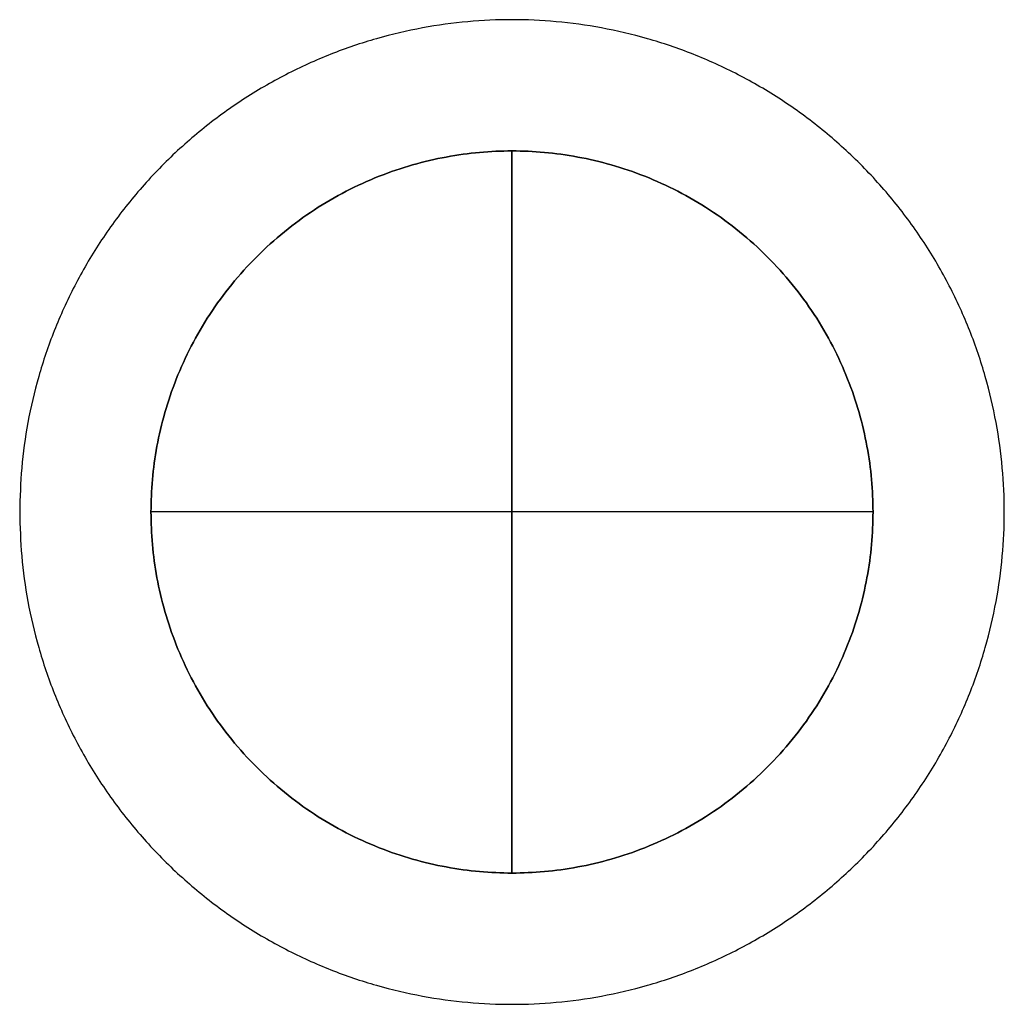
# Model space of a CAD drawing. Header units: millimetres. Extents: x -1384 to 1377, y -521 to 512.
# Tile 656 of 656: x 1329 to 1359, y 482 to 512. Entities that reach past the tile are written whole.
import ezdxf

# ---------------------------------------------------------------- set-up
doc = ezdxf.new("R2010")
doc.units = ezdxf.units.MM
doc.header["$MEASUREMENT"] = 0
doc.layers.add('Ben', color=3, linetype='Continuous', true_color=0x00ff00)

msp = doc.modelspace()

# ---------------------------------------------------------------- linework, layer by layer
at = {"layer": 'Ben'}
for p, q in [((1344.319, 486.032, 146.002), (1344.319, 508.032, 146.002)), ((1344.319, 508.032, -2), (1344.319, 486.032, -2)), ((1355.319, 497.032, 146.002), (1333.319, 497.032, 146.002)), ((1355.319, 497.032, -2), (1333.319, 497.032, -2))]:
    msp.add_line(p, q, dxfattribs=at)
at = {"layer": 'Ben', "extrusion": (1, 0, 0)}
msp.add_lwpolyline([(497.032, 146.002), (497.032, -2)], dxfattribs=at)
at = {"layer": 'Ben'}
for points, knots in [([(1329.319, 497.032, 2), (1329.319, 512.032, 2), (1344.319, 512.032, 2), (1359.319, 512.032, 2), (1359.319, 497.032, 2), (1359.319, 482.032, 2), (1344.319, 482.032, 2), (1329.319, 482.032, 2), (1329.319, 497.032, 2)], [0, 0, 0, 2.356194, 2.356194, 4.712389, 4.712389, 7.068583, 7.068583, 9.424778, 9.424778, 9.424778]), ([(1329.319, 497.032, -2), (1329.319, 512.032, -2), (1344.319, 512.032, -2), (1359.319, 512.032, -2), (1359.319, 497.032, -2), (1359.319, 482.032, -2), (1344.319, 482.032, -2), (1329.319, 482.032, -2), (1329.319, 497.032, -2)], [0, 0, 0, 2.356194, 2.356194, 4.712389, 4.712389, 7.068583, 7.068583, 9.424778, 9.424778, 9.424778]), ([(1333.319, 497.032, -2), (1333.319, 486.032, -2), (1344.319, 486.032, -2), (1355.319, 486.032, -2), (1355.319, 497.032, -2), (1355.319, 508.032, -2), (1344.319, 508.032, -2), (1333.319, 508.032, -2), (1333.319, 497.032, -2)], [0, 0, 0, 1.727876, 1.727876, 3.455752, 3.455752, 5.183628, 5.183628, 6.911504, 6.911504, 6.911504]), ([(1333.319, 497.032, 146.002), (1333.319, 508.032, 146.002), (1344.319, 508.032, 146.002), (1355.319, 508.032, 146.002), (1355.319, 497.032, 146.002), (1355.319, 486.032, 146.002), (1344.319, 486.032, 146.002), (1333.319, 486.032, 146.002), (1333.319, 497.032, 146.002)], [-6.911504, -6.911504, -6.911504, -5.183628, -5.183628, -3.455752, -3.455752, -1.727876, -1.727876, 0, 0, 0]), ([(1333.319, 497.032, 78), (1333.319, 486.032, 78), (1344.319, 486.032, 78), (1355.319, 486.032, 78), (1355.319, 497.032, 78), (1355.319, 508.032, 78), (1344.319, 508.032, 78), (1333.319, 508.032, 78), (1333.319, 497.032, 78)], [0, 0, 0, 1.727876, 1.727876, 3.455752, 3.455752, 5.183628, 5.183628, 6.911504, 6.911504, 6.911504])]:
    msp.add_rational_spline(points, [1, 0.707106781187, 1, 0.707106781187, 1, 0.707106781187, 1, 0.707106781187, 1], degree=2, knots=knots, dxfattribs=at)
for points in [[(1344.319, 508.032, -2), (1344.319, 508.032, 72.001), (1344.319, 508.032, 146.002)], [(1329.319, 497.032, 2), (1329.319, 497.032), (1329.319, 497.032, -2)], [(1333.319, 497.032, -2), (1333.319, 497.032, 72.001), (1333.319, 497.032, 146.002)], [(1355.319, 497.032, -2), (1355.319, 497.032, 72.001), (1355.319, 497.032, 146.002)], [(1344.319, 486.032, -2), (1344.319, 486.032, 72.001), (1344.319, 486.032, 146.002)]]:
    msp.add_open_spline(points, degree=2, dxfattribs=at)

doc.saveas('drawing.dxf')
